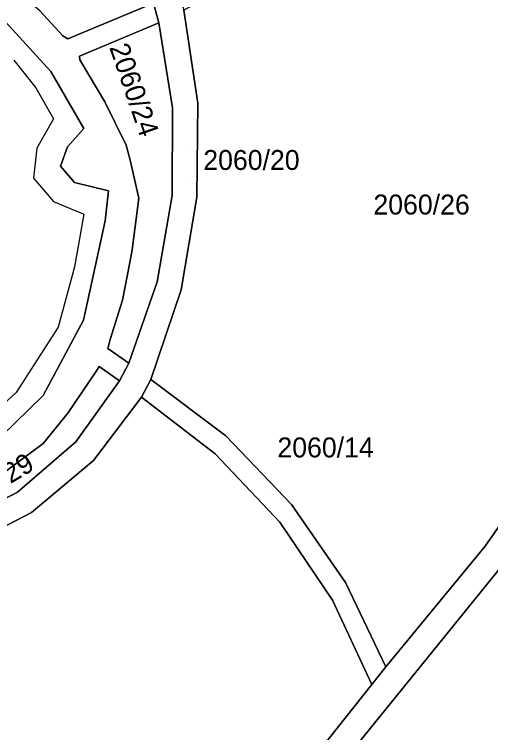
# Model space of a CAD drawing. Extents: x -263423 to -261326, y -1240067 to -1237864.
# Drawn here: x -262217.3 to -262169.5, y -1239271.2 to -1239199.1 of the extents above; entities that cross this region are included whole.
import ezdxf

# ---------------------------------------------------------------- set-up
doc = ezdxf.new("R2010")
doc.units = 0
for name, color, linetype in [('body_kn', 7, 'Continuous'), ('kladpar_druhypozemkov', 7, 'Continuous'), ('kladpar_hranice', 7, 'Continuous'), ('kladpar_parcelnecisla', 7, 'Continuous'), ('kladpar_plochy', 7, 'Continuous'), ('kladpar_sipky', 7, 'Continuous'), ('zappar_hrandruhpozemk', 7, 'Continuous')]:
    doc.layers.add(name, color=color, linetype=linetype)

msp = doc.modelspace()

# ---------------------------------------------------------------- linework, layer by layer
at = {"layer": 'body_kn'}
for p, q in [((-262202.83, -1239199.94), (-262202.83, -1239199.94)), ((-262212.44, -1239201.24), (-262212.44, -1239201.24)), ((-262211.95, -1239201.56), (-262211.95, -1239201.56)), ((-262210.78, -1239203.27), (-262210.78, -1239203.27)), ((-262210.74, -1239203.64), (-262210.74, -1239203.64)), ((-262210.74, -1239203.64), (-262210.74, -1239203.64)), ((-262213.67, -1239204.83), (-262213.67, -1239204.83)), ((-262215.17, -1239206.46), (-262215.17, -1239206.46)), ((-262208.25, -1239207.85), (-262208.25, -1239207.85)), ((-262198.91, -1239208), (-262198.91, -1239208)), ((-262201.45, -1239208.47), (-262201.45, -1239208.47)), ((-262213.4, -1239209.58), (-262213.4, -1239209.58)), ((-262210.33, -1239210.54), (-262210.33, -1239210.54)), ((-262211.98, -1239212.39), (-262211.98, -1239212.39)), ((-262206.1, -1239212.21), (-262206.1, -1239212.21)), ((-262215.06, -1239212.52), (-262215.06, -1239212.52)), ((-262205.69, -1239213.73), (-262205.69, -1239213.73)), ((-262212.7, -1239214.31), (-262212.7, -1239214.31)), ((-262215.38, -1239215.54), (-262215.38, -1239215.54)), ((-262211.28, -1239215.95), (-262211.28, -1239215.95)), ((-262207.87, -1239216.78), (-262207.87, -1239216.78)), ((-262201.48, -1239217.27), (-262201.48, -1239217.27)), ((-262198.99, -1239217.44), (-262198.99, -1239217.44)), ((-262213.4, -1239217.86), (-262213.4, -1239217.86)), ((-262204.82, -1239217.53), (-262204.82, -1239217.53)), ((-262210.33, -1239219.12), (-262210.33, -1239219.12)), ((-262208.2, -1239219.81), (-262208.2, -1239219.81)), ((-262205.5, -1239222.71), (-262205.5, -1239222.71)), ((-262211.28, -1239224.42), (-262211.28, -1239224.42)), ((-262205.73, -1239223.98), (-262205.73, -1239223.98)), ((-262202.98, -1239225.94), (-262202.98, -1239225.94)), ((-262200.57, -1239226.74), (-262200.57, -1239226.74)), ((-262206.45, -1239227.77), (-262206.45, -1239227.77)), ((-262210.37, -1239229.76), (-262210.37, -1239229.76)), ((-262212.92, -1239230.49), (-262212.92, -1239230.49)), ((-262207.7, -1239231.72), (-262207.7, -1239231.72)), ((-262207.93, -1239232.61), (-262207.93, -1239232.61)), ((-262208.8, -1239234.42), (-262208.8, -1239234.42)), ((-262205.82, -1239234.1), (-262205.82, -1239234.1)), ((-262209.08, -1239234.87), (-262209.08, -1239234.87)), ((-262206.77, -1239235.87), (-262206.77, -1239235.87)), ((-262203.61, -1239235.71), (-262203.61, -1239235.71)), ((-262217.13, -1239237.03), (-262217.13, -1239237.03)), ((-262214.41, -1239237.33), (-262214.41, -1239237.33)), ((-262204.56, -1239237.51), (-262204.56, -1239237.51)), ((-262204.56, -1239237.51), (-262204.56, -1239237.51)), ((-262211.96, -1239239.1), (-262211.96, -1239239.1)), ((-262211.16, -1239241.98), (-262211.16, -1239241.98)), ((-262196.11, -1239241.38), (-262196.11, -1239241.38)), ((-262214.42, -1239242.15), (-262214.42, -1239242.15)), ((-262197.16, -1239243.19), (-262197.16, -1239243.19)), ((-262209.37, -1239243.84), (-262209.37, -1239243.84)), ((-262217, -1239247.04), (-262217, -1239247.04)), ((-262189.52, -1239248.25), (-262189.52, -1239248.25)), ((-262215.6, -1239249.08), (-262215.6, -1239249.08)), ((-262190.68, -1239250.05), (-262190.68, -1239250.05)), ((-262170.07, -1239252.44), (-262170.07, -1239252.44)), ((-262170.07, -1239252.44), (-262170.07, -1239252.44)), ((-262184.1, -1239256.08), (-262184.1, -1239256.08)), ((-262185.39, -1239257.87), (-262185.39, -1239257.87)), ((-262180.04, -1239264.56), (-262180.04, -1239264.56)), ((-262181.45, -1239266.32), (-262181.45, -1239266.32))]:
    msp.add_line(p, q, dxfattribs=at)
at = {"layer": 'kladpar_druhypozemkov'}
for p, q in [((-262204.3, -1239206.6), (-262204.3, -1239206.6)), ((-262200.2, -1239215.64), (-262200.2, -1239215.64)), ((-262175.71, -1239217.08), (-262175.71, -1239217.08)), ((-262194.09, -1239245.42), (-262194.09, -1239245.42))]:
    msp.add_line(p, q, dxfattribs=at)
at = {"layer": 'kladpar_hranice'}
for points in [[(-262185.46, -1239275.49), (-262167.9, -1239253.82), (-262158.68, -1239240.61), (-262154.45, -1239232.56), (-262151.56, -1239223.86), (-262150.15, -1239214.86), (-262149.52, -1239206.28), (-262149.66, -1239197.67), (-262150.75, -1239188.25), (-262152.39, -1239178.91), (-262155.04, -1239162.6), (-262156.89, -1239152.92), (-262160.12, -1239143.61), (-262163.91, -1239137.24), (-262168.21, -1239131.2), (-262171.27, -1239127.37), (-262174.53, -1239123.69), (-262180.02, -1239119.25), (-262185.77, -1239115.14), (-262191.75, -1239111.38), (-262212.51, -1239099.02), (-262218.7, -1239095.03)], [(-262218.7, -1239095.03), (-262212.51, -1239099.02), (-262191.75, -1239111.38), (-262185.77, -1239115.14), (-262180.02, -1239119.25), (-262174.53, -1239123.69), (-262171.27, -1239127.37), (-262168.21, -1239131.2), (-262163.91, -1239137.24), (-262160.12, -1239143.61), (-262156.89, -1239152.92), (-262155.04, -1239162.6), (-262152.39, -1239178.91), (-262150.75, -1239188.25), (-262149.66, -1239197.67), (-262149.52, -1239206.28), (-262150.15, -1239214.86), (-262151.56, -1239223.86), (-262154.45, -1239232.56), (-262158.68, -1239240.61), (-262167.9, -1239253.82), (-262185.46, -1239275.49)], [(-262187.49, -1239273.94), (-262181.45, -1239266.32), (-262180.04, -1239264.56), (-262170.07, -1239252.44), (-262160.81, -1239239.16), (-262156.81, -1239231.66), (-262154.07, -1239223.55), (-262152.7, -1239215.17), (-262152.06, -1239206.49), (-262152.16, -1239197.79), (-262153.34, -1239188.31), (-262154.93, -1239178.9), (-262157.37, -1239164.15), (-262157.79, -1239161.58), (-262159.52, -1239152.97), (-262162.4, -1239144.67), (-262166.08, -1239138.56), (-262170.22, -1239132.75), (-262174.77, -1239127.28), (-262180.42, -1239122.18), (-262186.51, -1239117.59), (-262192.96, -1239113.56), (-262213.22, -1239101.52), (-262219.87, -1239097.26)], [(-262245.7, -1239191.23), (-262244, -1239186.38), (-262243.03, -1239181.29), (-262242.83, -1239176.15), (-262243.61, -1239151.95), (-262236.51, -1239157.97), (-262221.65, -1239173.21), (-262214.58, -1239181.04), (-262208.52, -1239188.19), (-262205.64, -1239192.93), (-262203.34, -1239197.97), (-262211.95, -1239201.56), (-262212.44, -1239201.24), (-262214.75, -1239198.74), (-262217.27, -1239196.56), (-262218.57, -1239195.43), (-262223.07, -1239193.1), (-262227.45, -1239191.29), (-262232.97, -1239190.27), (-262237.4, -1239190.01), (-262241.47, -1239190.15), (-262245.7, -1239191.23)], [(-262170.07, -1239252.44), (-262180.04, -1239264.56), (-262184.1, -1239256.08), (-262189.52, -1239248.25), (-262196.11, -1239241.38), (-262203.61, -1239235.71), (-262200.57, -1239226.74), (-262198.99, -1239217.44), (-262198.91, -1239208), (-262200.31, -1239198.66), (-262191.07, -1239193.4), (-262182.26, -1239187.43), (-262173.95, -1239180.8), (-262165.34, -1239172.79), (-262157.37, -1239164.15), (-262154.93, -1239178.9), (-262153.34, -1239188.31), (-262152.16, -1239197.79), (-262152.06, -1239206.49), (-262152.7, -1239215.17), (-262154.07, -1239223.55), (-262156.81, -1239231.66), (-262160.81, -1239239.16), (-262170.07, -1239252.44)], [(-262219.93, -1239171.34), (-262212.61, -1239179.57), (-262206.46, -1239186.73), (-262203.4, -1239191.55), (-262200.88, -1239196.68), (-262200.31, -1239198.66), (-262198.91, -1239208), (-262198.99, -1239217.44), (-262200.57, -1239226.74), (-262203.61, -1239235.71), (-262204.56, -1239237.51), (-262209.37, -1239243.84), (-262215.6, -1239249.08), (-262222.83, -1239252.82)], [(-262223.86, -1239250.61), (-262217, -1239247.04), (-262211.16, -1239241.98), (-262206.77, -1239235.87), (-262205.82, -1239234.1), (-262202.98, -1239225.94), (-262201.48, -1239217.27), (-262201.45, -1239208.47), (-262202.83, -1239199.94), (-262203.34, -1239197.97), (-262205.64, -1239192.93)], [(-262214.75, -1239198.74), (-262212.44, -1239201.24), (-262211.95, -1239201.56), (-262203.34, -1239197.97), (-262202.83, -1239199.94), (-262210.78, -1239203.27), (-262210.74, -1239203.64), (-262208.25, -1239207.85), (-262206.1, -1239212.21), (-262205.69, -1239213.73), (-262204.82, -1239217.53), (-262205.5, -1239222.71), (-262205.73, -1239223.98), (-262206.45, -1239227.77), (-262207.7, -1239231.72), (-262207.93, -1239232.61), (-262205.82, -1239234.1), (-262206.77, -1239235.87), (-262208.8, -1239234.42), (-262209.08, -1239234.87), (-262211.96, -1239239.1), (-262214.42, -1239242.15), (-262220.84, -1239246.89)], [(-262220.08, -1239242.81), (-262214.41, -1239237.33), (-262210.37, -1239229.76), (-262208.2, -1239219.81), (-262207.87, -1239216.78), (-262211.28, -1239215.95), (-262212.7, -1239214.31), (-262211.98, -1239212.39), (-262210.33, -1239210.54), (-262213.67, -1239204.83), (-262218.58, -1239199.44)], [(-262218.58, -1239199.44), (-262213.67, -1239204.83), (-262210.33, -1239210.54), (-262211.98, -1239212.39), (-262212.7, -1239214.31), (-262211.28, -1239215.95), (-262207.87, -1239216.78), (-262208.2, -1239219.81), (-262210.37, -1239229.76), (-262214.41, -1239237.33), (-262220.08, -1239242.81)], [(-262210.74, -1239203.64), (-262210.78, -1239203.27), (-262202.83, -1239199.94), (-262201.45, -1239208.47), (-262201.48, -1239217.27), (-262202.98, -1239225.94), (-262205.82, -1239234.1), (-262207.93, -1239232.61), (-262207.7, -1239231.72), (-262206.45, -1239227.77), (-262205.73, -1239223.98), (-262205.5, -1239222.71), (-262204.82, -1239217.53), (-262205.69, -1239213.73), (-262206.1, -1239212.21), (-262208.25, -1239207.85), (-262210.74, -1239203.64)], [(-262234.97, -1239250.99), (-262231.92, -1239250.69), (-262229.12, -1239249.75), (-262225.35, -1239248.45), (-262220.84, -1239246.89), (-262214.42, -1239242.15), (-262211.96, -1239239.1), (-262209.08, -1239234.87), (-262208.8, -1239234.42), (-262206.77, -1239235.87), (-262211.16, -1239241.98), (-262217, -1239247.04), (-262223.86, -1239250.61), (-262231.15, -1239252.45), (-262233.29, -1239253.18), (-262234.97, -1239250.99)], [(-262204.56, -1239237.51), (-262203.61, -1239235.71), (-262196.11, -1239241.38), (-262189.52, -1239248.25), (-262184.1, -1239256.08), (-262180.04, -1239264.56), (-262181.45, -1239266.32), (-262185.39, -1239257.87), (-262190.68, -1239250.05), (-262197.16, -1239243.19), (-262204.56, -1239237.51)], [(-262187.49, -1239273.94), (-262194.98, -1239283.66), (-262202.98, -1239292.97), (-262220.95, -1239311.55), (-262226.53, -1239317.76), (-262231.78, -1239324.24), (-262245.86, -1239310.19), (-262260.49, -1239295.6), (-262244.82, -1239273.37), (-262232.64, -1239256.2), (-262231.73, -1239255.27), (-262230.51, -1239254.84), (-262222.83, -1239252.82), (-262215.6, -1239249.08), (-262209.37, -1239243.84), (-262204.56, -1239237.51), (-262197.16, -1239243.19), (-262190.68, -1239250.05), (-262185.39, -1239257.87), (-262181.45, -1239266.32), (-262187.49, -1239273.94)]]:
    msp.add_lwpolyline(points, dxfattribs=at)
at = {"layer": 'kladpar_plochy'}
for points in [[(-262185.46, -1239275.49), (-262167.9, -1239253.82), (-262158.68, -1239240.61), (-262154.45, -1239232.56), (-262151.56, -1239223.86), (-262150.15, -1239214.86), (-262149.52, -1239206.28), (-262149.66, -1239197.67), (-262150.75, -1239188.25), (-262152.39, -1239178.91), (-262155.04, -1239162.6), (-262156.89, -1239152.92), (-262160.12, -1239143.61), (-262163.91, -1239137.24), (-262168.21, -1239131.2), (-262171.27, -1239127.37), (-262174.53, -1239123.69), (-262180.02, -1239119.25), (-262185.77, -1239115.14), (-262191.75, -1239111.38), (-262212.51, -1239099.02), (-262218.7, -1239095.03)], [(-262218.7, -1239095.03), (-262212.51, -1239099.02), (-262191.75, -1239111.38), (-262185.77, -1239115.14), (-262180.02, -1239119.25), (-262174.53, -1239123.69), (-262171.27, -1239127.37), (-262168.21, -1239131.2), (-262163.91, -1239137.24), (-262160.12, -1239143.61), (-262156.89, -1239152.92), (-262155.04, -1239162.6), (-262152.39, -1239178.91), (-262150.75, -1239188.25), (-262149.66, -1239197.67), (-262149.52, -1239206.28), (-262150.15, -1239214.86), (-262151.56, -1239223.86), (-262154.45, -1239232.56), (-262158.68, -1239240.61), (-262167.9, -1239253.82), (-262185.46, -1239275.49)], [(-262187.49, -1239273.94), (-262181.45, -1239266.32), (-262180.04, -1239264.56), (-262170.07, -1239252.44), (-262160.81, -1239239.16), (-262156.81, -1239231.66), (-262154.07, -1239223.55), (-262152.7, -1239215.17), (-262152.06, -1239206.49), (-262152.16, -1239197.79), (-262153.34, -1239188.31), (-262154.93, -1239178.9), (-262157.37, -1239164.15), (-262157.79, -1239161.58), (-262159.52, -1239152.97), (-262162.4, -1239144.67), (-262166.08, -1239138.56), (-262170.22, -1239132.75), (-262174.77, -1239127.28), (-262180.42, -1239122.18), (-262186.51, -1239117.59), (-262192.96, -1239113.56), (-262213.22, -1239101.52), (-262219.87, -1239097.26)], [(-262219.93, -1239171.34), (-262212.61, -1239179.57), (-262206.46, -1239186.73), (-262203.4, -1239191.55), (-262200.88, -1239196.68), (-262200.31, -1239198.66), (-262198.91, -1239208), (-262198.99, -1239217.44), (-262200.57, -1239226.74), (-262203.61, -1239235.71), (-262204.56, -1239237.51), (-262209.37, -1239243.84), (-262215.6, -1239249.08), (-262222.83, -1239252.82)], [(-262223.86, -1239250.61), (-262217, -1239247.04), (-262211.16, -1239241.98), (-262206.77, -1239235.87), (-262205.82, -1239234.1), (-262202.98, -1239225.94), (-262201.48, -1239217.27), (-262201.45, -1239208.47), (-262202.83, -1239199.94), (-262203.34, -1239197.97), (-262205.64, -1239192.93), (-262208.52, -1239188.19), (-262214.58, -1239181.04), (-262221.65, -1239173.21)], [(-262214.75, -1239198.74), (-262212.44, -1239201.24), (-262211.95, -1239201.56), (-262203.34, -1239197.97), (-262202.83, -1239199.94), (-262210.78, -1239203.27), (-262210.74, -1239203.64), (-262208.25, -1239207.85), (-262206.1, -1239212.21), (-262205.69, -1239213.73), (-262204.82, -1239217.53), (-262205.5, -1239222.71), (-262205.73, -1239223.98), (-262206.45, -1239227.77), (-262207.7, -1239231.72), (-262207.93, -1239232.61), (-262205.82, -1239234.1), (-262206.77, -1239235.87), (-262208.8, -1239234.42), (-262209.08, -1239234.87), (-262211.96, -1239239.1), (-262214.42, -1239242.15), (-262220.84, -1239246.89)], [(-262220.08, -1239242.81), (-262214.41, -1239237.33), (-262210.37, -1239229.76), (-262208.2, -1239219.81), (-262207.87, -1239216.78), (-262211.28, -1239215.95), (-262212.7, -1239214.31), (-262211.98, -1239212.39), (-262210.33, -1239210.54), (-262213.67, -1239204.83), (-262218.58, -1239199.44)], [(-262218.58, -1239199.44), (-262213.67, -1239204.83), (-262210.33, -1239210.54), (-262211.98, -1239212.39), (-262212.7, -1239214.31), (-262211.28, -1239215.95), (-262207.87, -1239216.78), (-262208.2, -1239219.81), (-262210.37, -1239229.76), (-262214.41, -1239237.33), (-262220.08, -1239242.81)]]:
    msp.add_lwpolyline(points, dxfattribs=at)
for points in [[(-262245.7, -1239191.23), (-262244, -1239186.38), (-262243.03, -1239181.29), (-262242.83, -1239176.15), (-262243.61, -1239151.95), (-262236.51, -1239157.97), (-262221.65, -1239173.21), (-262214.58, -1239181.04), (-262208.52, -1239188.19), (-262205.64, -1239192.93), (-262203.34, -1239197.97), (-262211.95, -1239201.56), (-262212.44, -1239201.24), (-262214.75, -1239198.74), (-262217.27, -1239196.56), (-262218.57, -1239195.43), (-262223.07, -1239193.1), (-262227.45, -1239191.29), (-262232.97, -1239190.27), (-262237.4, -1239190.01), (-262241.47, -1239190.15)], [(-262170.07, -1239252.44), (-262180.04, -1239264.56), (-262184.1, -1239256.08), (-262189.52, -1239248.25), (-262196.11, -1239241.38), (-262203.61, -1239235.71), (-262200.57, -1239226.74), (-262198.99, -1239217.44), (-262198.91, -1239208), (-262200.31, -1239198.66), (-262191.07, -1239193.4), (-262182.26, -1239187.43), (-262173.95, -1239180.8), (-262165.34, -1239172.79), (-262157.37, -1239164.15), (-262154.93, -1239178.9), (-262153.34, -1239188.31), (-262152.16, -1239197.79), (-262152.06, -1239206.49), (-262152.7, -1239215.17), (-262154.07, -1239223.55), (-262156.81, -1239231.66), (-262160.81, -1239239.16)], [(-262210.74, -1239203.64), (-262210.78, -1239203.27), (-262202.83, -1239199.94), (-262201.45, -1239208.47), (-262201.48, -1239217.27), (-262202.98, -1239225.94), (-262205.82, -1239234.1), (-262207.93, -1239232.61), (-262207.7, -1239231.72), (-262206.45, -1239227.77), (-262205.73, -1239223.98), (-262205.5, -1239222.71), (-262204.82, -1239217.53), (-262205.69, -1239213.73), (-262206.1, -1239212.21), (-262208.25, -1239207.85)], [(-262234.97, -1239250.99), (-262231.92, -1239250.69), (-262229.12, -1239249.75), (-262225.35, -1239248.45), (-262220.84, -1239246.89), (-262214.42, -1239242.15), (-262211.96, -1239239.1), (-262209.08, -1239234.87), (-262208.8, -1239234.42), (-262206.77, -1239235.87), (-262211.16, -1239241.98), (-262217, -1239247.04), (-262223.86, -1239250.61), (-262231.15, -1239252.45), (-262233.29, -1239253.18)], [(-262204.56, -1239237.51), (-262203.61, -1239235.71), (-262196.11, -1239241.38), (-262189.52, -1239248.25), (-262184.1, -1239256.08), (-262180.04, -1239264.56), (-262181.45, -1239266.32), (-262185.39, -1239257.87), (-262190.68, -1239250.05), (-262197.16, -1239243.19)], [(-262187.49, -1239273.94), (-262194.98, -1239283.66), (-262202.98, -1239292.97), (-262220.95, -1239311.55), (-262226.53, -1239317.76), (-262231.78, -1239324.24), (-262245.86, -1239310.19), (-262260.49, -1239295.6), (-262244.82, -1239273.37), (-262232.64, -1239256.2), (-262231.73, -1239255.27), (-262230.51, -1239254.84), (-262222.83, -1239252.82), (-262215.6, -1239249.08), (-262209.37, -1239243.84), (-262204.56, -1239237.51), (-262197.16, -1239243.19), (-262190.68, -1239250.05), (-262185.39, -1239257.87), (-262181.45, -1239266.32)]]:
    msp.add_lwpolyline(points, close=True, dxfattribs=at)
at = {"layer": 'kladpar_sipky'}
for p, q in [((-262200.03, -1239212.46), (-262200.03, -1239212.46)), ((-262191.75, -1239247.35), (-262191.75, -1239247.35))]:
    msp.add_line(p, q, dxfattribs=at)
at = {"layer": 'zappar_hrandruhpozemk'}
msp.add_lwpolyline([(-262217.36, -1239203.69), (-262215.17, -1239206.46), (-262213.4, -1239209.58), (-262215.06, -1239212.52), (-262215.38, -1239215.54), (-262213.4, -1239217.86), (-262210.33, -1239219.12), (-262211.28, -1239224.42), (-262212.92, -1239230.49), (-262217.13, -1239237.03), (-262221.53, -1239241.03)], dxfattribs=at)

# ---------------------------------------------------------------- texts
at = {"layer": 'kladpar_parcelnecisla'}
for s, rotation, p in [('2060/24', 289, (-262207.805, -1239202.39)), ('2060/29', 31, (-262223.44, -1239249.664))]:
    msp.add_text(s, height=2, rotation=rotation, dxfattribs=at).set_placement(p)
for s, p in [('2060/20', (-262198.359, -1239214.7)), ('2060/26', (-262181.287, -1239219.17)), ('2060/14', (-262190.921, -1239243.54))]:
    msp.add_text(s, height=2, dxfattribs=at).set_placement(p)

doc.saveas('drawing.dxf')
